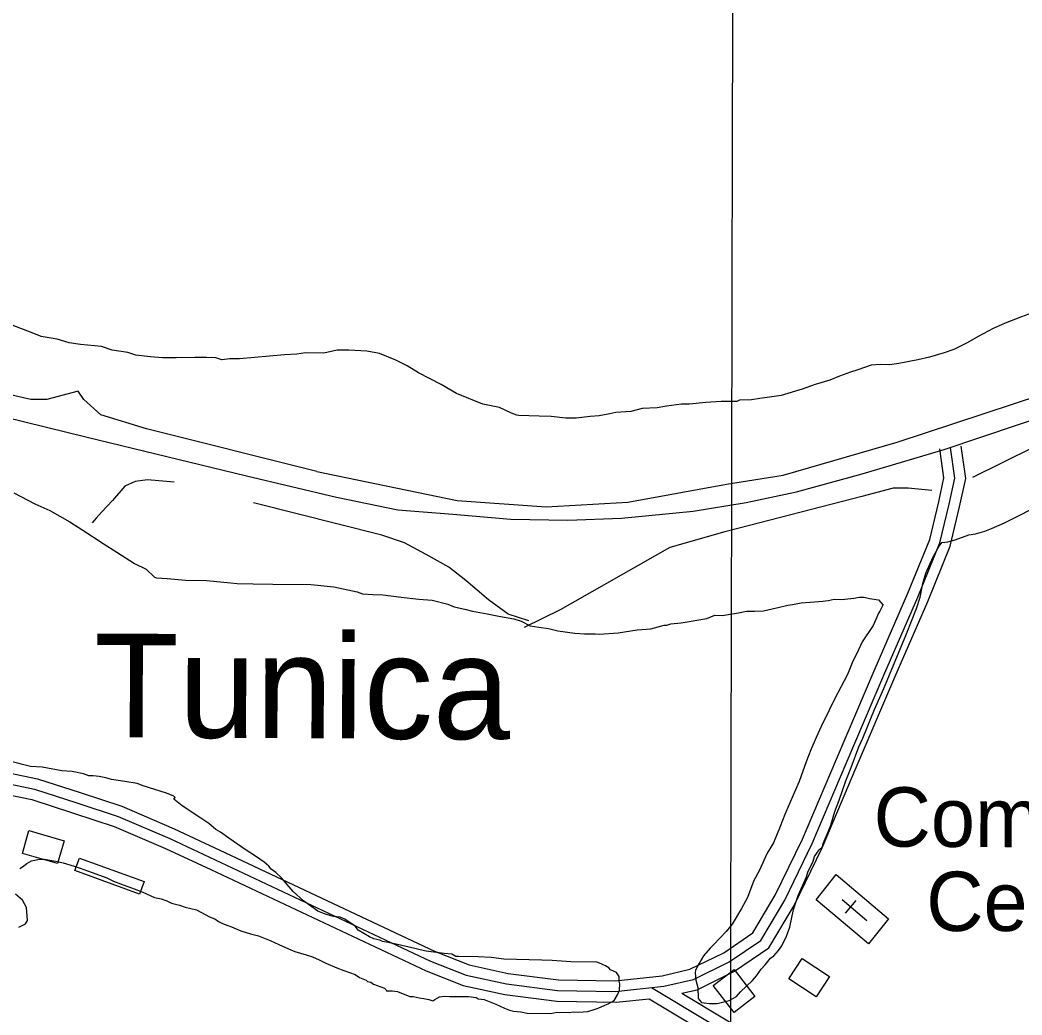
# Model space of a CAD drawing. Extents: x 3192986 to 3230865, y 867483 to 892886.
# Drawn here: x 3211895 to 3213297, y 883165 to 884557 of the extents above; entities that cross this region are included whole.
import ezdxf

# ---------------------------------------------------------------- set-up
doc = ezdxf.new("R2010")
doc.units = 0
for name, color, linetype in [('V-BLDG-OTLN', 7, 'Continuous'), ('V-GRID-MAJR', 7, 'Continuous'), ('V-ROAD-CNTR', 7, 'Continuous'), ('V-SITE-OTLN', 7, 'Continuous'), ('V-SITE-OTLN-IDEN', 7, 'Continuous'), ('V-SITE-VEGE', 7, 'Continuous'), ('V-TOPO-GNAM-IDEN', 7, 'Continuous'), ('V-TOPO-SHOR', 7, 'Continuous')]:
    doc.layers.add(name, color=color, linetype=linetype)

msp = doc.modelspace()

# ---------------------------------------------------------------- linework, layer by layer
at = {"layer": 'V-BLDG-OTLN'}
for points in [[(3211907.9, 883423), (3211956.9, 883408.7), (3211947.6, 883376.8), (3211898.6, 883391)], [(3211972, 883366.8), (3211978.4, 883384.5), (3212068.8, 883351.6), (3212062.4, 883334)], [(3213008.8, 883190.3), (3212970.5, 883215.3), (3212989.2, 883243.9), (3213027.5, 883218.9)], [(3212893.9, 883168.5), (3212864.9, 883206.3), (3212893.9, 883228.6), (3212922.9, 883190.8)]]:
    msp.add_lwpolyline(points, close=True, dxfattribs=at)
at = {"layer": 'V-GRID-MAJR'}
msp.add_spline([(3212870.4, 872891.2), (3212881.9, 878950.4), (3212893.3, 885013.1), (3212904.8, 891075.8), (3212904.8, 891079.2)], degree=3, dxfattribs=at)
at = {"layer": 'V-ROAD-CNTR'}
for points in [[(3211729, 884037), (3211989.2, 883972.9), (3212211.9, 883919.2), (3212338, 883889.2), (3212423.6, 883871.7), (3212500.8, 883865.5), (3212581.9, 883858.4), (3212661.7, 883857.1), (3212736.5, 883859.9), (3212836.9, 883869.7), (3212910.8, 883881.7), (3212981.5, 883896.7), (3213073.1, 883921.8), (3213188, 883955.7), (3213397.2, 884026.5), (3213766.3, 884153.6), (3214242.9, 884313.5), (3214610.6, 884441.3), (3214691.5, 884467.6), (3214762.2, 884482.9), (3214820.9, 884492.8), (3214919.1, 884505.2)], [(3211846.8, 883495.1), (3211915.8, 883480.8), (3211975, 883461.7), (3212032.4, 883442.7), (3212104.8, 883411.6), (3212168.4, 883382.1), (3212469.2, 883240.3), (3212519.3, 883220.5), (3212575.7, 883208.3), (3212647.2, 883199.3), (3212728.3, 883197.7), (3212795.8, 883205.1), (3212837.2, 883214.5), (3212887.2, 883239.1), (3212931.4, 883269.3), (3212964.8, 883325.4), (3213003.4, 883404.7), (3213051, 883516.9), (3213104.9, 883643.4), (3213151, 883749.3), (3213182, 883825.2), (3213194.8, 883879.2), (3213202.7, 883915.8), (3213196.8, 883958.7)], [(3211850.1, 883509.7), (3211919.6, 883495.3), (3211979.6, 883475.9), (3212037.7, 883456.8), (3212110.9, 883425.3), (3212174.7, 883395.7), (3212475.2, 883254.1), (3212523.7, 883234.9), (3212578.2, 883223.1), (3212648.3, 883214.2), (3212727.7, 883212.7), (3212793.3, 883219.9), (3212832.1, 883228.8), (3212879.6, 883252.1), (3212920.2, 883279.8), (3212951.6, 883332.6), (3212989.7, 883410.9), (3213037.2, 883522.7), (3213091.2, 883649.4), (3213137.2, 883755.1), (3213167.6, 883829.8), (3213180.2, 883882.5), (3213187.5, 883916.4), (3213181.9, 883956.6)], [(3212820.8, 883195.4), (3212842.2, 883200.3), (3212894.8, 883226.1), (3212942.6, 883258.8), (3212978.1, 883318.3), (3213017.1, 883398.5), (3213064.8, 883511), (3213118.7, 883637.5), (3213164.8, 883743.5), (3213196.3, 883820.6), (3213209.4, 883875.9), (3213217.9, 883915.3), (3213211.6, 883960.7)], [(3211314.1, 883633.9), (3211336.5, 883642.3), (3211363.4, 883664.2), (3211406.1, 883686.5), (3211431.5, 883690.8), (3211452.6, 883679.9), (3211505.6, 883642.3), (3211547.5, 883604.5), (3211582.5, 883583.8), (3211637.9, 883544.7), (3211694, 883521.4), (3211760, 883501.8), (3211843.4, 883480.5), (3211911.9, 883466.3), (3211970.3, 883447.4), (3212027, 883428.7), (3212098.6, 883397.9), (3212162, 883368.5), (3212463.3, 883226.5), (3212515, 883206.1), (3212573.2, 883193.5), (3212646.2, 883184.3), (3212729, 883182.7), (3212775.3, 883187.7)], [(3212778.7, 883203.2), (3213177, 882963.6), (3213254.6, 882893.4), (3213268.8, 882870.5)], [(3212775.3, 883187.7), (3213168.1, 882951.5), (3213242.9, 882883.7), (3213259.8, 882856.6)], [(3212820.8, 883195.4), (3213186, 882975.7), (3213266.2, 882903.1), (3213282.5, 882876.9)]]:
    msp.add_lwpolyline(points, dxfattribs=at)
at = {"layer": 'V-SITE-OTLN'}
for p, q in [((3213079.7, 883296.4), (3213045.4, 883325.8)), ((3213064.4, 883324.9), (3213049.2, 883307.2))]:
    msp.add_line(p, q, dxfattribs=at)
msp.add_lwpolyline([(3213008.8, 883326), (3213036.7, 883361.4), (3213109.9, 883299.2), (3213082.1, 883264.3), (3213008.8, 883326)], dxfattribs=at)
at = {"layer": 'V-SITE-VEGE'}
for p, q in [((3213296.1, 884141.5), (3213273.3, 884132.4)), ((3213311.2, 884146.9), (3213296.1, 884141.5)), ((3211912.5, 884118.9), (3211884.4, 884129.7)), ((3213256.2, 884125.1), (3213235.4, 884114.1)), ((3213273.3, 884132.4), (3213256.2, 884125.1)), ((3211924.7, 884114.1), (3211912.5, 884118.9)), ((3211947.2, 884110), (3211924.7, 884114.1)), ((3211964.1, 884105), (3211947.2, 884110)), ((3213235.4, 884114.1), (3213220.1, 884104.9)), ((3211980.1, 884102.9), (3211964.1, 884105)), ((3212009.3, 884099.7), (3211980.1, 884102.9)), ((3212024.3, 884094.7), (3212009.3, 884099.7)), ((3212045.9, 884091.6), (3212024.3, 884094.7)), ((3212339, 884094.9), (3212320.1, 884090.5)), ((3212355, 884094.7), (3212339, 884094.9)), ((3212380.4, 884093.4), (3212355, 884094.7)), ((3213201.2, 884095.7), (3213187.9, 884091.2)), ((3213220.1, 884104.9), (3213201.2, 884095.7)), ((3212057.2, 884087.7), (3212045.9, 884091.6)), ((3212077.9, 884085.5), (3212057.2, 884087.7)), ((3212094.8, 884084.3), (3212077.9, 884085.5)), ((3212113.6, 884084), (3212094.8, 884084.3)), ((3212140, 884084.6), (3212113.6, 884084)), ((3212156.1, 884084.4), (3212140, 884084.6)), ((3212169.2, 884084.2), (3212156.1, 884084.4)), ((3212177.7, 884081.2), (3212169.2, 884084.2)), ((3212189, 884082.9), (3212177.7, 884081.2)), ((3212202.2, 884082.8), (3212189, 884082.9)), ((3212265.4, 884088.4), (3212202.2, 884082.8)), ((3212282.4, 884089.1), (3212265.4, 884088.4)), ((3212294.7, 884090.9), (3212282.4, 884089.1)), ((3212320.1, 884090.5), (3212294.7, 884090.9)), ((3212398.3, 884090.3), (3212380.4, 884093.4)), ((3212420.8, 884080.6), (3212398.3, 884090.3)), ((3212436.7, 884072.8), (3212420.8, 884080.6)), ((3213151, 884081.4), (3213124.6, 884076.1)), ((3213167.1, 884084.9), (3213151, 884081.4)), ((3213187.9, 884091.2), (3213167.1, 884084.9)), ((3212452.6, 884063.1), (3212436.7, 884072.8)), ((3213067, 884067.5), (3213056.6, 884063.9)), ((3213085.9, 884073.8), (3213067, 884067.5)), ((3213098.2, 884074.6), (3213085.9, 884073.8)), ((3213111.4, 884074.4), (3213098.2, 884074.6)), ((3213124.6, 884076.1), (3213111.4, 884074.4)), ((3212484.4, 884046.7), (3212452.6, 884063.1)), ((3213028.1, 884053), (3213007.3, 884046.7)), ((3213041.4, 884058.5), (3213028.1, 884053)), ((3213056.6, 884063.9), (3213041.4, 884058.5)), ((3212505.8, 884034.1), (3212484.4, 884046.7)), ((3212989.3, 884040.4), (3212960, 884031.4)), ((3213007.3, 884046.7), (3212989.3, 884040.4)), ((3212542.4, 884019.4), (3212505.8, 884034.1)), ((3212901.5, 884024.7), (3212897.7, 884022.8)), ((3212918.4, 884025.4), (3212901.5, 884024.7)), ((3212929.8, 884027.1), (3212918.4, 884025.4)), ((3212946.8, 884029.7), (3212929.8, 884027.1)), ((3212960, 884031.4), (3212946.8, 884029.7)), ((3212565.9, 884014.4), (3212542.4, 884019.4)), ((3212582.7, 884006.6), (3212565.9, 884014.4)), ((3212765.6, 884013.4), (3212749.5, 884008.9)), ((3212786.4, 884014.1), (3212765.6, 884013.4)), ((3212799.6, 884016.7), (3212786.4, 884014.1)), ((3212820.3, 884019.2), (3212799.6, 884016.7)), ((3212831.7, 884019.1), (3212820.3, 884019.2)), ((3212854.3, 884021.6), (3212831.7, 884019.1)), ((3212876, 884023.1), (3212854.3, 884021.6)), ((3212897.7, 884022.8), (3212876, 884023.1)), ((3212590.2, 884003.7), (3212582.7, 884006.6)), ((3212593, 884003.6), (3212590.2, 884003.7)), ((3212621.3, 884002.3), (3212593, 884003.6)), ((3212638.2, 884002.1), (3212621.3, 884002.3)), ((3212658.9, 883999.9), (3212638.2, 884002.1)), ((3212673.1, 883999.7), (3212658.9, 883999.9)), ((3212692.9, 884002.2), (3212673.1, 883999.7)), ((3212705.2, 884003), (3212692.9, 884002.2)), ((3212720.3, 884005.6), (3212705.2, 884003)), ((3212728.8, 884007.4), (3212720.3, 884005.6)), ((3212749.5, 884008.9), (3212728.8, 884007.4))]:
    msp.add_line(p, q, dxfattribs=at)
for points in [[(3211886.8, 883895.1), (3211916, 883880), (3211937, 883870.5), (3211965.2, 883854.5), (3211983.4, 883843.2), (3212011.6, 883824.4), (3212030.8, 883812.2), (3212055.3, 883796.2), (3212071.7, 883788.7), (3212083.5, 883777.5), (3212086.3, 883776.5), (3212101, 883775.4), (3212126.6, 883773.2), (3212156, 883772.7), (3212190, 883769.5), (3212199.1, 883768.5), (3212221.2, 883768.1), (3212248.7, 883767.7), (3212302, 883767), (3212334.1, 883763.8), (3212367.1, 883756.9), (3212374.4, 883754), (3212389, 883752.9), (3212402.8, 883752.7), (3212417.5, 883750.6), (3212428.5, 883749.5), (3212453.3, 883746.4), (3212471.6, 883745.3), (3212493.6, 883739.4), (3212502.7, 883735.6), (3212517.4, 883732.7), (3212528.3, 883729.7), (3212548.5, 883725.8), (3212565, 883722.8), (3212586, 883718.8), (3212596.1, 883715.9), (3212608.9, 883709.3), (3212620.8, 883707.3), (3212634.5, 883705.3), (3212647.3, 883702.3), (3212671.2, 883699.2), (3212684.9, 883698.1), (3212699.6, 883697.9), (3212705.2, 883697.8)], [(3213057.9, 883510.9), (3213068.5, 883540.1), (3213074.1, 883552), (3213090.3, 883592.2), (3213103.6, 883621.4), (3213135, 883698.1), (3213149.3, 883733.7), (3213154.1, 883749.2), (3213158.1, 883768.5), (3213162, 883783.1), (3213172.4, 883805.9), (3213180.9, 883820.5), (3213184.6, 883826), (3213192.9, 883826.8), (3213203, 883829.4), (3213222.4, 883836.4), (3213231.6, 883838.1), (3213244.6, 883841.6), (3213253.8, 883845.2), (3213272.3, 883853.2), (3213286.2, 883860.3), (3213314.8, 883874.6)], [(3212705.2, 883697.8), (3212731.8, 883699.3), (3212758.5, 883703.5), (3212777.8, 883705), (3212796.3, 883710.3), (3212799.9, 883710.2), (3212805.5, 883712), (3212820.2, 883713.6), (3212856.1, 883719.5), (3212867.2, 883724), (3212878.2, 883723.8), (3212882.8, 883724.7), (3212900.3, 883727.2), (3212911.4, 883729.8), (3212916, 883729.7), (3212922.4, 883729.6), (3212935.3, 883730.3), (3212947.2, 883732.9), (3212957.4, 883735.5), (3212969.3, 883738.1), (3212975.8, 883738.9), (3212987.8, 883741.5), (3213000.6, 883742.3), (3213018.1, 883743.8), (3213025.5, 883744.7), (3213033.8, 883746.4), (3213044.8, 883746.2), (3213061.3, 883747.8), (3213069.6, 883749.5), (3213076.1, 883749.4), (3213083.4, 883747.5), (3213096.2, 883745.5), (3213102.5, 883738), (3213101.6, 883738), (3213101.6, 883737.1), (3213097.8, 883729.8), (3213095.9, 883727.1), (3213092.1, 883718), (3213088.4, 883709.8), (3213073.3, 883687), (3213065.7, 883670.6), (3213060.1, 883659.6), (3213052.5, 883641.4), (3213034.5, 883606.7), (3213026.9, 883591.2), (3213015.6, 883568.4), (3213008.9, 883552.9), (3213001.3, 883535.6), (3212994.7, 883519.1), (3212985.1, 883491.7), (3212976.6, 883472.6), (3212965.1, 883445.2), (3212958.5, 883428.7), (3212949, 883405.9), (3212940.5, 883391.3), (3212929.1, 883366.7), (3212921.6, 883353), (3212913, 883329.3), (3212904.5, 883313.8), (3212891.3, 883291.9), (3212882.9, 883281.9), (3212865.2, 883262.9), (3212860.5, 883258.4), (3212851.2, 883247.5), (3212844.6, 883236.5), (3212839.9, 883227.4), (3212839.8, 883223.8), (3212840.6, 883213.6), (3212843.2, 883203.5), (3212843.9, 883187.9), (3212848.4, 883182.3), (3212859.4, 883181.2), (3212870.4, 883181.1), (3212887, 883185.4), (3212897.2, 883190.8), (3212902.8, 883197.1), (3212919.6, 883213.4), (3212925.2, 883219.8), (3212931.7, 883228.9), (3212937.3, 883235.2), (3212944.8, 883244.3), (3212949.5, 883247.9), (3212956, 883255.2), (3212960.7, 883261.5), (3212967.3, 883275.2), (3212972.1, 883288), (3212977, 883312.7), (3212983.7, 883331.9), (3212995.1, 883358.4), (3212997.1, 883364.8), (3213004.6, 883380.3), (3213006.6, 883386.7), (3213013.1, 883395.8), (3213017.8, 883400.3), (3213018.8, 883404.9), (3213025.4, 883421.3), (3213029.2, 883430.5), (3213035, 883449.7), (3213040.8, 883465.2), (3213050.3, 883492.6), (3213057.9, 883510.9)], [(3212604.8, 883167.4), (3212637.8, 883166.9), (3212646.1, 883168.7), (3212663.6, 883168.4), (3212669.1, 883169.3), (3212676.4, 883169.1), (3212689.3, 883169.9), (3212698.5, 883172.5), (3212704.1, 883174.3), (3212713.3, 883178.7), (3212717.9, 883180.5), (3212726.3, 883185), (3212731, 883193.2), (3212733.8, 883199.6), (3212734, 883208.7), (3212733.1, 883212.4), (3212733.2, 883218.9), (3212729.6, 883224.4), (3212721.4, 883228.2), (3212718.7, 883231), (3212714.1, 883233.8), (3212705.9, 883237.6), (3212702.2, 883238.6), (3212665.5, 883239.1), (3212639.8, 883241.3), (3212625.1, 883241.5), (3212571.9, 883243.2), (3212554.4, 883245.3), (3212536.1, 883246.5), (3212508.5, 883246.9), (3212504.9, 883246.9), (3212499.4, 883249.8), (3212488.4, 883250.8), (3212463.6, 883254), (3212460.9, 883254.9), (3212439.8, 883259.8), (3212423.4, 883263.7), (3212407.8, 883266.7), (3212402.3, 883267.7), (3212398.6, 883269.6), (3212390.4, 883271.5), (3212384, 883274.4), (3212368.5, 883283.8), (3212364, 883289.4), (3212349.5, 883298.8), (3212343.1, 883301.6), (3212333.9, 883302.7), (3212330.2, 883303.6), (3212321.1, 883306.5), (3212312, 883310.3), (3212292, 883324.4), (3212277.5, 883337.5), (3212261.2, 883357), (3212253, 883364.4), (3212246.7, 883369.1), (3212243.1, 883372.9), (3212236.7, 883378.5), (3212224.9, 883386.9), (3212210.3, 883396.3), (3212187.6, 883412.2), (3212175.8, 883420.7), (3212169.4, 883424.4), (3212159.4, 883432.8), (3212146.7, 883441.3), (3212122.1, 883457.3), (3212110.3, 883466.6), (3212112.2, 883469.3), (3212110.4, 883471.2), (3212100.3, 883475), (3212067.4, 883485.6), (3212059.2, 883488.5), (3212041.8, 883491.5), (3212023.4, 883494.5), (3212015.2, 883496.5), (3212006, 883498.4), (3211997.8, 883499.5), (3211991.4, 883499.5), (3211984.1, 883502.4), (3211968.5, 883505.4), (3211953.8, 883506.5), (3211926.3, 883511.5), (3211909.8, 883512.7), (3211882.3, 883519.5)], [(3211894.9, 883369.6), (3211898.6, 883372.3), (3211905.1, 883376.8), (3211911.6, 883380.4), (3211922.6, 883383), (3211929.1, 883382.9), (3211945.6, 883379.9), (3211955.6, 883377.9), (3211971.2, 883373.1), (3211979.4, 883370.2), (3211989.5, 883366.4), (3212016.9, 883356.8), (3212026, 883352.1), (3212036, 883348.3), (3212055.2, 883341.6), (3212067.1, 883336.8), (3212083.5, 883329.2), (3212092.7, 883327.2), (3212100.9, 883324.4), (3212107.3, 883321.5), (3212118.3, 883318.6), (3212126.5, 883315.7), (3212142.1, 883311.8), (3212160.3, 883302.4), (3212167.6, 883299.5), (3212173.1, 883295.8), (3212178.5, 883292.9), (3212185.8, 883290.1), (3212191.3, 883288.2), (3212197.7, 883285.3), (3212204.1, 883282.5), (3212217.8, 883278.6), (3212228.8, 883275.7), (3212245.2, 883269), (3212257.1, 883263.3), (3212270.8, 883257.6), (3212279.9, 883253.8), (3212295.5, 883249), (3212304.6, 883246.1), (3212313.8, 883242.3), (3212322.9, 883237.6), (3212338.4, 883231), (3212348.4, 883227.1), (3212364, 883221.4), (3212370.3, 883217.6), (3212379.5, 883213.8), (3212381.3, 883212), (3212385.9, 883211), (3212389.5, 883208.2), (3212405, 883202.4), (3212406.8, 883200.6), (3212407.7, 883198.7), (3212416, 883198.6), (3212423.3, 883197.6), (3212440.7, 883190.9), (3212445.3, 883190.8), (3212453.5, 883188.9), (3212459.9, 883187.9), (3212467.3, 883186.8), (3212472.8, 883184.9), (3212475.5, 883186.7), (3212482, 883190.3), (3212488.5, 883191.1), (3212495.8, 883191), (3212502.2, 883190.9), (3212511.4, 883190.8), (3212522.4, 883190.6), (3212533.4, 883189.6), (3212536.2, 883187.7), (3212544.4, 883186.7), (3212560.9, 883180), (3212572.7, 883174.3), (3212580, 883171.5), (3212585.5, 883170.5), (3212595.6, 883169.4), (3212604.8, 883167.4)], [(3211893.7, 883287.9), (3211903, 883292.3), (3211905.8, 883296.9), (3211904.2, 883315.3), (3211898.8, 883325.4), (3211888.9, 883333.8)]]:
    msp.add_lwpolyline(points, dxfattribs=at)
at = {"layer": 'V-TOPO-SHOR'}
for points in [[(3212310.4, 883925), (3212506.8, 883884.6), (3212631.2, 883875.5), (3212745.2, 883882.3), (3212883.2, 883907.4), (3212962.8, 883919.9), (3213122.2, 883966), (3213324.3, 884032.9), (3213404.1, 884071.9), (3213454.8, 884105.9), (3213688.7, 884185.7), (3213773.8, 884211.4), (3213808.3, 884221.6), (3213856, 884218.5), (3214129.7, 884308.6), (3214188.4, 884342.4), (3214278.9, 884386.6)], [(3212310.4, 883925), (3212072.1, 883985), (3212008.4, 884004.5), (3211984.5, 884026), (3211976.5, 884037.3), (3211932.9, 884025.9), (3211910.7, 884025.7), (3211721.8, 884068.9), (3211633.1, 884096.9), (3211561.3, 884111.4), (3211383.1, 884155.7), (3211222.9, 884198.7), (3211195.5, 884214.8), (3211178.2, 884230.9), (3211172.7, 884246.9)], [(3213227.7, 883917.3), (3213312.9, 883958.9), (3213392.7, 883989.9), (3213472.5, 884023.6), (3213544.2, 884036.1), (3213597.2, 884040.9), (3213722, 884060.9), (3213745.8, 884058), (3213759, 884057.8), (3213769.7, 884063), (3213788.4, 884086.7), (3213849.7, 884123.2), (3213916.3, 884151.7), (3214065.2, 884208.5), (3214168.9, 884244.6)], [(3212110.9, 883910.3), (3212073.8, 883913.4), (3212056.6, 883910.9), (3212042, 883904.4), (3212024.5, 883884.7), (3212009.8, 883868.9), (3212001.8, 883859.7), (3211996.4, 883853.2)], [(3213170.6, 883898.7), (3213137.5, 883901.6), (3213116.3, 883901.8), (3213072.5, 883890.3), (3212915.8, 883849.5), (3212881.2, 883840.6), (3212804.2, 883818.8), (3212651, 883731.5), (3212600.4, 883706.8)], [(3212607.1, 883716.1), (3212578.1, 883725.6), (3212550.4, 883745.8), (3212518.9, 883772.6), (3212495.2, 883791.3), (3212463.6, 883808.9), (3212433.3, 883825.1), (3212401.6, 883836), (3212221.9, 883881.4)]]:
    msp.add_lwpolyline(points, dxfattribs=at)

# ---------------------------------------------------------------- texts
at = {"layer": 'V-SITE-OTLN-IDEN'}
msp.add_text('Comely', height=83, rotation=359.7093, dxfattribs=at).set_placement((3213088.9, 883400.6))
msp.add_text('Cem.', height=83, dxfattribs=at).set_placement((3213162.7, 883282.4))
at = {"layer": 'V-TOPO-GNAM-IDEN'}
msp.add_text('Tunica', height=145, rotation=359.7093, dxfattribs=at).set_placement((3211998.5, 883553.5))

doc.saveas('drawing.dxf')
